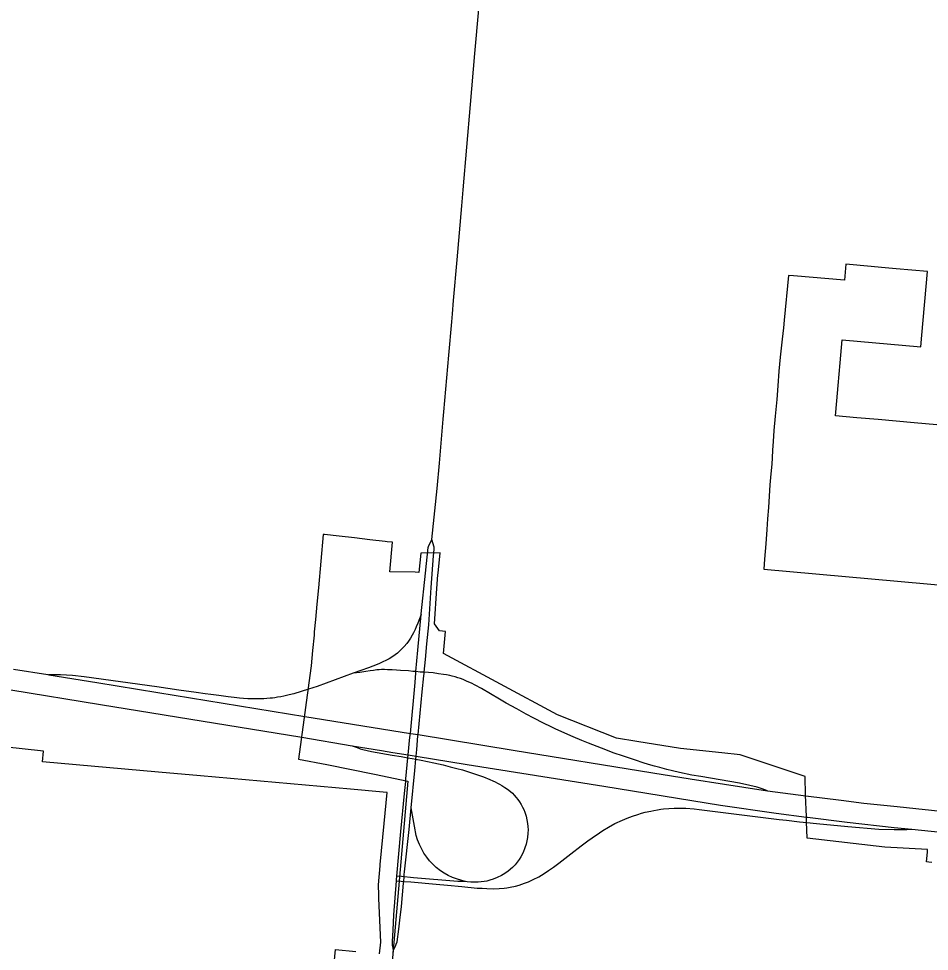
# Model space of a CAD drawing. Extents: x 0 to 34, y 0 to 22.
# Drawn here: x 6.9961 to 7.0716, y 15.8978 to 15.975 of the extents above; entities that cross this region are included whole.
import ezdxf

# ---------------------------------------------------------------- set-up
doc = ezdxf.new("R2010")
doc.units = 0
for name, color, linetype in [('GM_X_Corporation', 7, 'Continuous'), ('GM_X_Interchange_Ramps', 7, 'Continuous'), ('GM_X_Interstate_Route', 7, 'Continuous'), ('GM_X_State_Route', 7, 'Continuous')]:
    doc.layers.add(name, color=color, linetype=linetype)

msp = doc.modelspace()

# ---------------------------------------------------------------- linework, layer by layer
at = {"layer": 'GM_X_Corporation'}
for points in [[(7.074744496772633, 15.94116578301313), (7.0703495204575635, 15.941553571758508), (7.067376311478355, 15.941817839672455), (7.065600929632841, 15.941972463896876), (7.063823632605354, 15.942129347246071), (7.063931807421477, 15.943388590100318), (7.064042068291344, 15.944645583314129), (7.064207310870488, 15.94653122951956), (7.064262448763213, 15.947159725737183), (7.064372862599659, 15.948416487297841), (7.070904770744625, 15.947840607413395), (7.070990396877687, 15.948800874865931), (7.071459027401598, 15.954086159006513), (7.068851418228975, 15.954316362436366), (7.06762930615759, 15.954424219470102), (7.066777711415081, 15.954499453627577), (7.064694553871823, 15.954683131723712), (7.064578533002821, 15.953358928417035), (7.060360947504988, 15.953731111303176), (7.059923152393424, 15.953761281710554), (7.059579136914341, 15.950055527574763), (7.059523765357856, 15.949424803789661), (7.059410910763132, 15.94849664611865), (7.059345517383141, 15.94797402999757), (7.059236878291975, 15.946989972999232), (7.059134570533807, 15.945838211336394), (7.05904492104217, 15.944609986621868), (7.05896370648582, 15.943484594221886), (7.058840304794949, 15.942113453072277), (7.058730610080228, 15.940920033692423), (7.058659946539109, 15.939993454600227), (7.058607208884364, 15.93930208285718), (7.058593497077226, 15.938657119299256), (7.058552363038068, 15.93812237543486), (7.0584838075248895, 15.937340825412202), (7.0584015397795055, 15.936421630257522), (7.058266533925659, 15.934534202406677), (7.058200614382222, 15.933615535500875), (7.058136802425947, 15.932722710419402), (7.058051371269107, 15.93153350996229), (7.058006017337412, 15.930896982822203), (7.057960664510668, 15.930263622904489), (7.057901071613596, 15.929435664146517), (7.073577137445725, 15.92801503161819)], [(7.071817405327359, 15.905142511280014), (7.071561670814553, 15.905170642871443), (7.071369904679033, 15.905191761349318), (7.071440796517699, 15.905992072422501), (7.071460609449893, 15.906212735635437), (7.0679056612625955, 15.906399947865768), (7.061471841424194, 15.90716567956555), (7.061429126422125, 15.908501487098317), (7.061414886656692, 15.90893814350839), (7.0613574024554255, 15.910714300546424), (7.06130941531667, 15.912249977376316), (7.055928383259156, 15.914053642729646), (7.054423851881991, 15.914212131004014), (7.05099557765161, 15.914573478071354), (7.047358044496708, 15.915163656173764), (7.045684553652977, 15.915435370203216), (7.040787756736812, 15.917372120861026), (7.031338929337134, 15.922460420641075), (7.031508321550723, 15.924271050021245), (7.0310282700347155, 15.924316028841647), (7.030598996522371, 15.924904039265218), (7.030807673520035, 15.927829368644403), (7.030884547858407, 15.928952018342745), (7.030895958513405, 15.929114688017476), (7.030910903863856, 15.929113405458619), (7.031068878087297, 15.930790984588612), (7.029458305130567, 15.930757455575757), (7.02930720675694, 15.929153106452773), (7.028991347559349, 15.929181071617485), (7.02689111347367, 15.929224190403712), (7.027111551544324, 15.931661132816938), (7.0266910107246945, 15.931708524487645), (7.026505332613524, 15.931729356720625), (7.025247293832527, 15.931870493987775), (7.023964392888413, 15.93201441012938), (7.02269837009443, 15.932156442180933), (7.021493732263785, 15.93229158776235), (7.021382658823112, 15.932300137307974), (7.0209794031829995, 15.927899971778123), (7.020855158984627, 15.926544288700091), (7.020737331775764, 15.925260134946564), (7.020643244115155, 15.924233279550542), (7.0206198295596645, 15.923977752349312), (7.020503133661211, 15.922704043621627), (7.020385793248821, 15.921424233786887), (7.020368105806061, 15.921231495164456), (7.019342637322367, 15.913683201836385), (7.0216816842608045, 15.913255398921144), (7.0256225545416, 15.91245298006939), (7.028400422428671, 15.911887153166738), (7.02693857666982, 15.894999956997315)], [(7.026059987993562, 15.897585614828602), (7.026150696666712, 15.898545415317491), (7.0260007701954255, 15.902142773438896), (7.025994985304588, 15.902281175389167), (7.02598879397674, 15.902427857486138), (7.025952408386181, 15.90329905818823), (7.025952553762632, 15.903299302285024), (7.026100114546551, 15.904866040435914), (7.026109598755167, 15.904966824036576), (7.026429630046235, 15.908364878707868), (7.026670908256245, 15.910927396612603), (7.026350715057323, 15.910956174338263), (7.023633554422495, 15.911199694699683), (7.011214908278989, 15.91231314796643), (7.00772236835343, 15.91262626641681), (6.998114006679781, 15.913487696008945), (6.998206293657, 15.914363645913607), (6.994928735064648, 15.914707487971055)], [(7.022257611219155, 15.896465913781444), (7.022397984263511, 15.89793103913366), (7.024077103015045, 15.897772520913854)]]:
    msp.add_lwpolyline(points, dxfattribs=at)
at = {"layer": 'GM_X_Interchange_Ramps'}
for points in [[(7.029493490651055, 15.925670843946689), (7.029211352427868, 15.924966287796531), (7.0290863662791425, 15.924654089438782), (7.0289924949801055, 15.924429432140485), (7.028862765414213, 15.924148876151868), (7.028760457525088, 15.92395322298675), (7.028625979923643, 15.92372434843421), (7.028459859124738, 15.923481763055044), (7.0282990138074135, 15.923263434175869), (7.028089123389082, 15.923024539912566), (7.02790507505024, 15.922821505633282), (7.027546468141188, 15.92248768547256), (7.027332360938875, 15.922323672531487), (7.02714514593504, 15.922190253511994), (7.0268582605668, 15.922015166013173), (7.026571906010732, 15.921869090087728), (7.0263314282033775, 15.921747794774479), (7.02598653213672, 15.921598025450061), (7.025497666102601, 15.921394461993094), (7.0251343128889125, 15.921253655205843), (7.023874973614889, 15.920805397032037)], [(7.029748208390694, 15.920890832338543), (7.029414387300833, 15.920914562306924), (7.029070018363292, 15.920943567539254), (7.028798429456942, 15.920966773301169), (7.028459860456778, 15.92099893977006), (7.02779591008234, 15.921046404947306), (7.027457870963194, 15.921070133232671), (7.027088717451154, 15.921092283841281), (7.0266963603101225, 15.921106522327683), (7.026467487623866, 15.921111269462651), (7.02622015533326, 15.921109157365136), (7.02602397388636, 15.921095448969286), (7.025829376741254, 15.921081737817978), (7.025561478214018, 15.921052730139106), (7.025276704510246, 15.921016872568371), (7.0249254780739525, 15.920959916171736), (7.024404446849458, 15.920881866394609), (7.023874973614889, 15.920805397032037)], [(7.058205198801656, 15.91108453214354), (7.057756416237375, 15.911242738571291), (7.057330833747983, 15.911372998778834), (7.056733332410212, 15.911523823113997), (7.05588164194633, 15.911699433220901), (7.052662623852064, 15.912247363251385), (7.051936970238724, 15.912382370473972), (7.050916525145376, 15.912601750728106), (7.050326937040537, 15.912730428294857), (7.049843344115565, 15.912851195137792), (7.04926851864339, 15.913002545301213), (7.04883028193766, 15.913123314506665), (7.048331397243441, 15.91326675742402), (7.047907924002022, 15.913395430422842), (7.047250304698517, 15.913599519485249), (7.046763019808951, 15.913768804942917), (7.046169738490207, 15.913962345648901), (7.045489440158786, 15.914204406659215), (7.044431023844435, 15.914597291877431), (7.043364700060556, 15.915017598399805), (7.0428209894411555, 15.915232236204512), (7.042087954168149, 15.915542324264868), (7.041407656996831, 15.91584450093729), (7.040598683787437, 15.916214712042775), (7.040266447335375, 15.91637344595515), (7.039623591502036, 15.91668353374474), (7.0388283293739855, 15.917091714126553), (7.038202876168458, 15.91742448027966), (7.037421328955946, 15.91785638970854), (7.036545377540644, 15.918345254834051), (7.035987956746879, 15.91865639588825), (7.034491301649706, 15.919540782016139), (7.033985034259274, 15.919812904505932), (7.033659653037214, 15.919979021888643), (7.033317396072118, 15.920139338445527), (7.032980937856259, 15.920280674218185), (7.032752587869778, 15.920366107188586), (7.032526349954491, 15.920445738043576), (7.03231435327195, 15.920513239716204), (7.032074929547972, 15.920574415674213), (7.031869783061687, 15.920620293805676), (7.0316055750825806, 15.92066933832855), (7.03135191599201, 15.920712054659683), (7.030945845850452, 15.920774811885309), (7.030500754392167, 15.920837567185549), (7.030115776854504, 15.920864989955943), (7.029748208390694, 15.920890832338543)], [(7.023874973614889, 15.920805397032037), (7.020878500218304, 15.919717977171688), (7.0201554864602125, 15.91949121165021), (7.018937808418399, 15.919111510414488), (7.018566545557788, 15.919015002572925), (7.018118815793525, 15.918913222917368), (7.017875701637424, 15.918869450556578), (7.017605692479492, 15.91881724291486), (7.01737681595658, 15.918785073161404), (7.017188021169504, 15.918759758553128), (7.016995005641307, 15.91873761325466), (7.016703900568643, 15.918715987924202), (7.016450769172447, 15.918697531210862), (7.016095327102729, 15.918683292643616), (7.015656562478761, 15.918683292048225), (7.015147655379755, 15.918704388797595), (7.014785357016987, 15.918725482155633), (7.014451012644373, 15.91875343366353), (7.014007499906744, 15.918797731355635), (7.013510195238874, 15.918857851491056), (7.012737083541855, 15.91895541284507), (7.01208262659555, 15.919041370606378), (7.011604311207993, 15.919105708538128), (7.01084596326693, 15.919206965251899), (7.009418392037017, 15.919422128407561), (7.0076005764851, 15.91969582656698), (7.0015881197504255, 15.920525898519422), (7.000612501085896, 15.920625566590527), (6.999625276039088, 15.920669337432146), (6.998657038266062, 15.920682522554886)], [(7.023795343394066, 15.914809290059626), (7.024189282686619, 15.914648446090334), (7.024440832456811, 15.91455351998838), (7.0246591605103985, 15.914486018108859), (7.025376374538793, 15.914321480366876), (7.027084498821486, 15.914029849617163), (7.027841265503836, 15.913911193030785), (7.0283971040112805, 15.913810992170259), (7.028753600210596, 15.91374665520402), (7.029058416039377, 15.913686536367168), (7.029491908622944, 15.913601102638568), (7.030559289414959, 15.913391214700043), (7.031325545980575, 15.913217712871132), (7.031898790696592, 15.913068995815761), (7.032468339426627, 15.912930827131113), (7.03291343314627, 15.912799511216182), (7.033504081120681, 15.912624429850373), (7.034087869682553, 15.912434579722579), (7.034325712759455, 15.912351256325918), (7.034664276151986, 15.912229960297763), (7.035183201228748, 15.912023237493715), (7.035444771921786, 15.911909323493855), (7.035620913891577, 15.911825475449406), (7.035832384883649, 15.911720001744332), (7.035999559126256, 15.911631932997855), (7.036194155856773, 15.911513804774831), (7.036444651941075, 15.911358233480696), (7.036645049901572, 15.911213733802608), (7.036900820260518, 15.911013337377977), (7.037056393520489, 15.910868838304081), (7.037199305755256, 15.910722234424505), (7.03737386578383, 15.910523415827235), (7.03751256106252, 15.910347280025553), (7.037635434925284, 15.910173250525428), (7.037785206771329, 15.909933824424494), (7.03789648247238, 15.90972815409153), (7.037996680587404, 15.909516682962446), (7.038078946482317, 15.90931153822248), (7.038188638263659, 15.9089835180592), (7.038258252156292, 15.90867659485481), (7.038314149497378, 15.908364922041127), (7.038338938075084, 15.908123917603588), (7.038355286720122, 15.907853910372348), (7.038338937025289, 15.907561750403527), (7.038307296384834, 15.90719681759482), (7.0382550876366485, 15.906919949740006), (7.038191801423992, 15.906650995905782), (7.0380979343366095, 15.906343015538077), (7.037944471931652, 15.905959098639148), (7.037745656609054, 15.905598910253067), (7.037610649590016, 15.9053911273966), (7.037453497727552, 15.90515908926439), (7.0372810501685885, 15.904953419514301), (7.037056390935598, 15.904731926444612), (7.03670411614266, 15.904409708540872), (7.036419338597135, 15.904215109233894), (7.036142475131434, 15.904057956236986), (7.035790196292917, 15.903885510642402), (7.035475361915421, 15.903757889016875), (7.035198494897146, 15.903660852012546), (7.034930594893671, 15.90359282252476), (7.034706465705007, 15.903550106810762), (7.034470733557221, 15.903523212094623), (7.03423289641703, 15.903507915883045), (7.033889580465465, 15.903505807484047), (7.03361851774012, 15.903515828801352), (7.033324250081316, 15.903537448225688), (7.033064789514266, 15.903589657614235), (7.032855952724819, 15.903638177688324), (7.032421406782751, 15.903772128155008), (7.032103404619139, 15.903890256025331), (7.031743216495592, 15.90405900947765), (7.031396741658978, 15.904251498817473), (7.031091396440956, 15.904459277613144), (7.03075388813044, 15.904716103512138), (7.030456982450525, 15.904998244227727), (7.030192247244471, 15.905276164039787), (7.0299612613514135, 15.905580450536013), (7.02972183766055, 15.905915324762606), (7.029517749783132, 15.906293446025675), (7.029354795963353, 15.906618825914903), (7.029196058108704, 15.907014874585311), (7.029097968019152, 15.907369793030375), (7.0289539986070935, 15.90814976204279), (7.028675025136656, 15.909661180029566)], [(7.02745154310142, 15.903624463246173), (7.027828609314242, 15.903593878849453), (7.028050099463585, 15.903575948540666), (7.028631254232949, 15.903529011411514), (7.030752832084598, 15.903342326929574), (7.031674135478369, 15.903267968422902), (7.03286333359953, 15.903149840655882), (7.034133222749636, 15.903024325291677), (7.034560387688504, 15.9029984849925), (7.034951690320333, 15.902972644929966), (7.035477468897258, 15.902967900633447), (7.035968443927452, 15.902990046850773), (7.036368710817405, 15.903024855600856), (7.036609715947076, 15.903050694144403), (7.0368818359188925, 15.903093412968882), (7.037302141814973, 15.903188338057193), (7.0376111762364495, 15.90327007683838), (7.038057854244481, 15.903411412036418), (7.038386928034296, 15.903538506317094), (7.0387850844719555, 15.903716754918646), (7.039247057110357, 15.90395353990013), (7.039703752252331, 15.904228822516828), (7.040054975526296, 15.904461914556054), (7.040461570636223, 15.904761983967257), (7.040905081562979, 15.905075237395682), (7.0418954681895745, 15.905861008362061), (7.042767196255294, 15.9065286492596), (7.043305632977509, 15.906926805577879), (7.043666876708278, 15.907192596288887), (7.044269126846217, 15.907598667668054), (7.044562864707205, 15.907794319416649), (7.045027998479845, 15.908067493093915), (7.045543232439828, 15.908354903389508), (7.04616815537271, 15.908650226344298), (7.0465584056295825, 15.908810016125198), (7.0470209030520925, 15.908977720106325), (7.047440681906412, 15.90911799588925), (7.047762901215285, 15.909216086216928), (7.048057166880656, 15.909293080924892), (7.048519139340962, 15.909398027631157), (7.048785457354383, 15.909447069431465), (7.049083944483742, 15.909501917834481), (7.049368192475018, 15.90954726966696), (7.04958757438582, 15.909573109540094), (7.0500142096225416, 15.909611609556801), (7.050472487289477, 15.909637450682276), (7.050874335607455, 15.909630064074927), (7.051215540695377, 15.909630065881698), (7.051421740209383, 15.909624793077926), (7.052125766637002, 15.909577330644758), (7.052546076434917, 15.909525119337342), (7.053429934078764, 15.909428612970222), (7.059165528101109, 15.908702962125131), (7.059775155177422, 15.908635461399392), (7.06084042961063, 15.908515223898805), (7.061448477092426, 15.908456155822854), (7.062269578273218, 15.908368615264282), (7.0648594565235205, 15.908120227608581), (7.067429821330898, 15.907898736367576), (7.068688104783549, 15.907860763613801), (7.069171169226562, 15.90785707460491), (7.069749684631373, 15.907868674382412), (7.070148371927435, 15.907893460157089)], [(7.033324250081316, 15.903537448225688), (7.032882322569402, 15.903554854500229), (7.032534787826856, 15.903572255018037), (7.028871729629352, 15.903872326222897), (7.02861332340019, 15.903900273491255), (7.028084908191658, 15.903953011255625), (7.027868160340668, 15.903974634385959), (7.027486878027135, 15.904012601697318)]]:
    msp.add_lwpolyline(points, dxfattribs=at)
at = {"layer": 'GM_X_Interstate_Route'}
for points in [[(6.948404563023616, 15.927094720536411), (6.965414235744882, 15.92428545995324), (6.977676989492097, 15.922331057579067), (6.995498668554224, 15.91944322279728), (7.002939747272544, 15.918236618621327), (7.008206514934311, 15.91737015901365), (7.019623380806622, 15.915518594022)], [(6.995721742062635, 15.92115767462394), (6.998561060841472, 15.920698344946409), (6.998657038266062, 15.920682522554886), (7.002631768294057, 15.920034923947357), (7.007675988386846, 15.919208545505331), (7.019849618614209, 15.917229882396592), (7.0286043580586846, 15.915831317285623), (7.029245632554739, 15.915726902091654), (7.0371291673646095, 15.914444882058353), (7.048681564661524, 15.912552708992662), (7.051775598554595, 15.912060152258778), (7.054621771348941, 15.91161453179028), (7.057835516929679, 15.911133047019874), (7.058205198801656, 15.91108453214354), (7.061376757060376, 15.910668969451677), (7.064312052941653, 15.910291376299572), (7.0661863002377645, 15.910064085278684), (7.068942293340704, 15.909766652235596), (7.073337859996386, 15.909313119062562)], [(7.019623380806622, 15.915518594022), (7.023795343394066, 15.914809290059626), (7.026204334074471, 15.914400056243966), (7.02714119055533, 15.914249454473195)], [(7.02714119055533, 15.914249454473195), (7.028418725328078, 15.914044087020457), (7.0290816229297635, 15.913937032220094), (7.033299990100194, 15.913258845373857), (7.044631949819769, 15.911457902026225), (7.054299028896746, 15.909894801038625), (7.058919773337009, 15.909215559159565), (7.0614342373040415, 15.90889281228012), (7.061518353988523, 15.908882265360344)], [(7.061518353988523, 15.908882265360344), (7.064798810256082, 15.908470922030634), (7.068688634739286, 15.908043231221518), (7.070148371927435, 15.907893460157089)], [(7.070148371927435, 15.907893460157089), (7.073649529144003, 15.907533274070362), (7.078016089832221, 15.907159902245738), (7.080720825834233, 15.906955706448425)]]:
    msp.add_lwpolyline(points, dxfattribs=at)
at = {"layer": 'GM_X_State_Route'}
for p, q in [((7.027458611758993, 15.90370209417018), (7.027486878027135, 15.904012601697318)), ((7.028050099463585, 15.903575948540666), (7.028084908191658, 15.903953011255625)), ((7.0271915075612, 15.897691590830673), (7.027205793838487, 15.897864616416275))]:
    msp.add_line(p, q, dxfattribs=at)
for points in [[(7.030384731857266, 15.931878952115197), (7.030830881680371, 15.936118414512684), (7.031006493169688, 15.938222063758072), (7.031230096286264, 15.940850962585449), (7.031318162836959, 15.941865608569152), (7.031369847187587, 15.94245783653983), (7.031780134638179, 15.947159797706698), (7.032036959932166, 15.949930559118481), (7.032097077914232, 15.95057605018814), (7.032191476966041, 15.951697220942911), (7.0324746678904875, 15.955045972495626), (7.032873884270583, 15.95951431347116), (7.032986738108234, 15.96084273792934), (7.033591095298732, 15.967926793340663), (7.033950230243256, 15.97213567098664), (7.0342666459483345, 15.975816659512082), (7.034323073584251, 15.97645898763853), (7.0345263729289, 15.978766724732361)], [(7.027486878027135, 15.904012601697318), (7.027828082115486, 15.907707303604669), (7.028115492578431, 15.910840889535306), (7.028216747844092, 15.911851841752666), (7.028239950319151, 15.912069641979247), (7.028341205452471, 15.913220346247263), (7.0283971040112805, 15.913810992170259), (7.028418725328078, 15.914044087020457), (7.028559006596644, 15.915522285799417), (7.0286043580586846, 15.915831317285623), (7.0289940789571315, 15.920040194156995), (7.0290626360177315, 15.920856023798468), (7.029070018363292, 15.920943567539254), (7.029219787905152, 15.922722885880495), (7.029493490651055, 15.925670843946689), (7.029499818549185, 15.925739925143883), (7.029857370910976, 15.929091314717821), (7.03007095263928, 15.931228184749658), (7.030098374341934, 15.931322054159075), (7.030384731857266, 15.931878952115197)], [(7.030530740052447, 15.930547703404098), (7.030569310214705, 15.931056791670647), (7.0305777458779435, 15.931168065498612), (7.030567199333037, 15.93126826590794), (7.030384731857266, 15.931878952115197)], [(7.028970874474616, 15.91275415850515), (7.029058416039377, 15.913686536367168), (7.0290816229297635, 15.913937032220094), (7.029134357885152, 15.914496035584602), (7.029235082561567, 15.915623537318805), (7.029245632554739, 15.915726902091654), (7.029421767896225, 15.917513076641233), (7.029593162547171, 15.919278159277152), (7.029717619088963, 15.920592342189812), (7.029738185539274, 15.920796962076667), (7.029748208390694, 15.920890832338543), (7.029857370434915, 15.921960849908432), (7.029973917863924, 15.923243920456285), (7.030121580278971, 15.924830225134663), (7.030331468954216, 15.927917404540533), (7.030530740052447, 15.930547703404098)], [(7.028084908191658, 15.903953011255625), (7.0281017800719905, 15.904138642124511), (7.028123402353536, 15.904371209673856), (7.028504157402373, 15.90787816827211), (7.028675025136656, 15.909661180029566), (7.028970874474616, 15.91275415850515)], [(7.027205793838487, 15.897864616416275), (7.027166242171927, 15.898025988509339), (7.027140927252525, 15.898166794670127), (7.027131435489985, 15.898221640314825), (7.027116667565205, 15.898402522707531), (7.027121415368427, 15.898598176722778), (7.02717467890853, 15.899542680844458), (7.02724482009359, 15.900802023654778), (7.02745154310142, 15.903624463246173), (7.027458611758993, 15.90370209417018)], [(7.027205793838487, 15.897864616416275), (7.027294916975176, 15.89802809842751), (7.027369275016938, 15.898204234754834), (7.0274383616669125, 15.898365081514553), (7.027500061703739, 15.898573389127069), (7.0276413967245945, 15.89960491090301), (7.027726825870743, 15.900351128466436), (7.027859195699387, 15.901494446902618), (7.02803586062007, 15.903420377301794), (7.028050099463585, 15.903575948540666)]]:
    msp.add_lwpolyline(points, dxfattribs=at)

doc.saveas('drawing.dxf')
